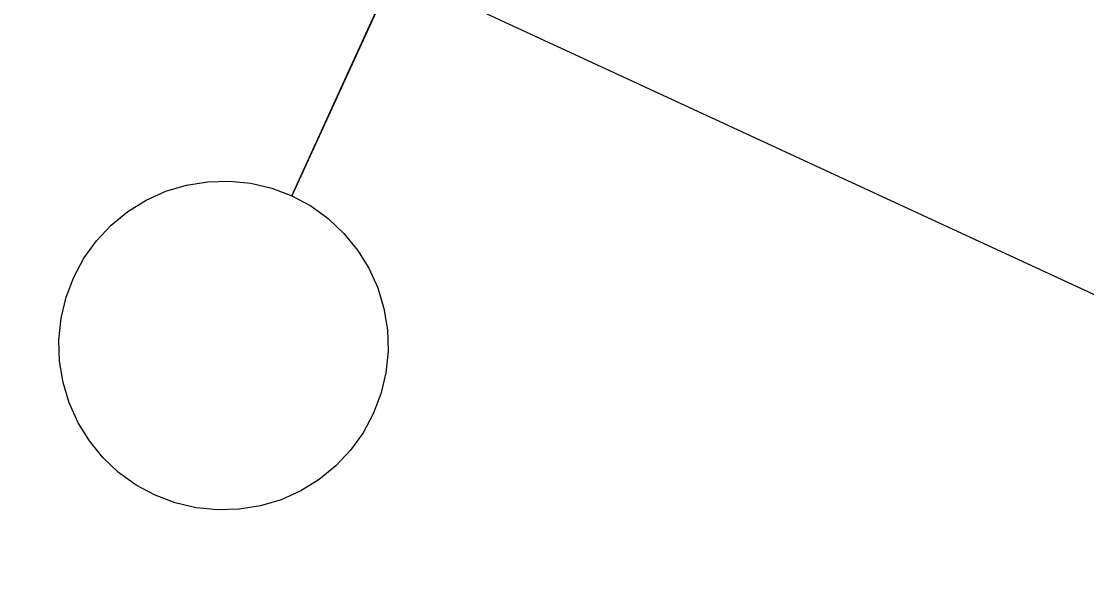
# Model space of a CAD drawing. Extents: x 6540402 to 6566579, y 5525343 to 5532423.
# Drawn here: x 6544511.202 to 6544512.819, y 5526328.616 to 5526329.487 of the extents above; entities that cross this region are included whole.
import ezdxf

# ---------------------------------------------------------------- set-up
doc = ezdxf.new("R2010")
doc.units = 0
doc.layers.add('IR_ps_geometria', color=7, linetype='Continuous')
doc.layers.add('TOR_PS_T-tory projektowane', color=7, linetype='Continuous')

msp = doc.modelspace()

# ---------------------------------------------------------------- linework, layer by layer
at = {"layer": 'IR_ps_geometria'}
msp.add_lwpolyline([(6544511.8204, 5526329.6768), (6544511.6127, 5526329.222), (6544511.6415, 5526329.2065), (6544511.668, 5526329.1874), (6544511.6918, 5526329.1649), (6544511.7125, 5526329.1396), (6544511.7297, 5526329.1118), (6544511.7431, 5526329.0819), (6544511.7525, 5526329.0506), (6544511.7578, 5526329.0183), (6544511.7587, 5526328.9857), (6544511.7554, 5526328.9531), (6544511.7479, 5526328.9213), (6544511.7363, 5526328.8907), (6544511.7208, 5526328.8619), (6544511.7017, 5526328.8354), (6544511.6793, 5526328.8116), (6544511.6539, 5526328.7909), (6544511.6261, 5526328.7737), (6544511.5963, 5526328.7603), (6544511.565, 5526328.7509), (6544511.5327, 5526328.7457), (6544511.5, 5526328.7447), (6544511.4675, 5526328.748), (6544511.4356, 5526328.7555), (6544511.4051, 5526328.7671), (6544511.3763, 5526328.7826), (6544511.3497, 5526328.8018), (6544511.3259, 5526328.8242), (6544511.3053, 5526328.8495), (6544511.2881, 5526328.8773), (6544511.2747, 5526328.9072), (6544511.2653, 5526328.9385), (6544511.26, 5526328.9708), (6544511.259, 5526329.0034), (6544511.2623, 5526329.036), (6544511.2699, 5526329.0678), (6544511.2815, 5526329.0984), (6544511.297, 5526329.1272), (6544511.3161, 5526329.1537), (6544511.3385, 5526329.1775), (6544511.3639, 5526329.1982), (6544511.3917, 5526329.2154), (6544511.4215, 5526329.2288), (6544511.4528, 5526329.2382), (6544511.4851, 5526329.2434), (6544511.5178, 5526329.2444), (6544511.5503, 5526329.2411), (6544511.5821, 5526329.2336), (6544511.6127, 5526329.222), (6544511.7165, 5526329.4494), (6544511.8204, 5526329.6768)], dxfattribs=at)
msp.add_lwpolyline([(6544511.8204, 5526329.6768), (6544511.6127, 5526329.222), (6544511.6415, 5526329.2065), (6544511.668, 5526329.1874), (6544511.6918, 5526329.1649), (6544511.7125, 5526329.1396), (6544511.7297, 5526329.1118), (6544511.7431, 5526329.0819), (6544511.7525, 5526329.0506), (6544511.7578, 5526329.0183), (6544511.7587, 5526328.9857), (6544511.7554, 5526328.9531), (6544511.7479, 5526328.9213), (6544511.7363, 5526328.8907), (6544511.7208, 5526328.8619), (6544511.7017, 5526328.8354), (6544511.6793, 5526328.8116), (6544511.6539, 5526328.7909), (6544511.6261, 5526328.7737), (6544511.5963, 5526328.7603), (6544511.565, 5526328.7509), (6544511.5327, 5526328.7457), (6544511.5, 5526328.7447), (6544511.4675, 5526328.748), (6544511.4356, 5526328.7555), (6544511.4051, 5526328.7671), (6544511.3763, 5526328.7826), (6544511.3497, 5526328.8018), (6544511.3259, 5526328.8242), (6544511.3053, 5526328.8495), (6544511.2881, 5526328.8773), (6544511.2747, 5526328.9072), (6544511.2653, 5526328.9385), (6544511.26, 5526328.9708), (6544511.259, 5526329.0034), (6544511.2623, 5526329.036), (6544511.2699, 5526329.0678), (6544511.2815, 5526329.0984), (6544511.297, 5526329.1272), (6544511.3161, 5526329.1537), (6544511.3385, 5526329.1775), (6544511.3639, 5526329.1982), (6544511.3917, 5526329.2154), (6544511.4215, 5526329.2288), (6544511.4528, 5526329.2382), (6544511.4851, 5526329.2434), (6544511.5178, 5526329.2444), (6544511.5503, 5526329.2411), (6544511.5821, 5526329.2336), (6544511.6127, 5526329.222), (6544511.7165, 5526329.4494), (6544511.8204, 5526329.6768)], dxfattribs=at)
msp.add_lwpolyline([(6544511.8204, 5526329.6768), (6544511.6127, 5526329.222), (6544511.6415, 5526329.2065), (6544511.668, 5526329.1874), (6544511.6918, 5526329.1649), (6544511.7125, 5526329.1396), (6544511.7297, 5526329.1118), (6544511.7431, 5526329.0819), (6544511.7525, 5526329.0506), (6544511.7578, 5526329.0183), (6544511.7587, 5526328.9857), (6544511.7554, 5526328.9531), (6544511.7479, 5526328.9213), (6544511.7363, 5526328.8907), (6544511.7208, 5526328.8619), (6544511.7017, 5526328.8354), (6544511.6793, 5526328.8116), (6544511.6539, 5526328.7909), (6544511.6261, 5526328.7737), (6544511.5963, 5526328.7603), (6544511.565, 5526328.7509), (6544511.5327, 5526328.7457), (6544511.5, 5526328.7447), (6544511.4675, 5526328.748), (6544511.4356, 5526328.7555), (6544511.4051, 5526328.7671), (6544511.3763, 5526328.7826), (6544511.3497, 5526328.8018), (6544511.3259, 5526328.8242), (6544511.3053, 5526328.8495), (6544511.2881, 5526328.8773), (6544511.2747, 5526328.9072), (6544511.2653, 5526328.9385), (6544511.26, 5526328.9708), (6544511.259, 5526329.0034), (6544511.2623, 5526329.036), (6544511.2699, 5526329.0678), (6544511.2815, 5526329.0984), (6544511.297, 5526329.1272), (6544511.3161, 5526329.1537), (6544511.3385, 5526329.1775), (6544511.3639, 5526329.1982), (6544511.3917, 5526329.2154), (6544511.4215, 5526329.2288), (6544511.4528, 5526329.2382), (6544511.4851, 5526329.2434), (6544511.5178, 5526329.2444), (6544511.5503, 5526329.2411), (6544511.5821, 5526329.2336), (6544511.6127, 5526329.222), (6544511.7165, 5526329.4494), (6544511.8204, 5526329.6768)], dxfattribs=at)
msp.add_lwpolyline([(6544511.8204, 5526329.6768), (6544511.6127, 5526329.222), (6544511.6415, 5526329.2065), (6544511.668, 5526329.1874), (6544511.6918, 5526329.1649), (6544511.7125, 5526329.1396), (6544511.7297, 5526329.1118), (6544511.7431, 5526329.0819), (6544511.7525, 5526329.0506), (6544511.7578, 5526329.0183), (6544511.7587, 5526328.9857), (6544511.7554, 5526328.9531), (6544511.7479, 5526328.9213), (6544511.7363, 5526328.8907), (6544511.7208, 5526328.8619), (6544511.7017, 5526328.8354), (6544511.6793, 5526328.8116), (6544511.6539, 5526328.7909), (6544511.6261, 5526328.7737), (6544511.5963, 5526328.7603), (6544511.565, 5526328.7509), (6544511.5327, 5526328.7457), (6544511.5, 5526328.7447), (6544511.4675, 5526328.748), (6544511.4356, 5526328.7555), (6544511.4051, 5526328.7671), (6544511.3763, 5526328.7826), (6544511.3497, 5526328.8018), (6544511.3259, 5526328.8242), (6544511.3053, 5526328.8495), (6544511.2881, 5526328.8773), (6544511.2747, 5526328.9072), (6544511.2653, 5526328.9385), (6544511.26, 5526328.9708), (6544511.259, 5526329.0034), (6544511.2623, 5526329.036), (6544511.2699, 5526329.0678), (6544511.2815, 5526329.0984), (6544511.297, 5526329.1272), (6544511.3161, 5526329.1537), (6544511.3385, 5526329.1775), (6544511.3639, 5526329.1982), (6544511.3917, 5526329.2154), (6544511.4215, 5526329.2288), (6544511.4528, 5526329.2382), (6544511.4851, 5526329.2434), (6544511.5178, 5526329.2444), (6544511.5503, 5526329.2411), (6544511.5821, 5526329.2336), (6544511.6127, 5526329.222), (6544511.7165, 5526329.4494), (6544511.8204, 5526329.6768)], dxfattribs=at)
msp.add_lwpolyline([(6544511.8204, 5526329.6768), (6544511.6127, 5526329.222), (6544511.6415, 5526329.2065), (6544511.668, 5526329.1874), (6544511.6918, 5526329.1649), (6544511.7125, 5526329.1396), (6544511.7297, 5526329.1118), (6544511.7431, 5526329.0819), (6544511.7525, 5526329.0506), (6544511.7578, 5526329.0183), (6544511.7587, 5526328.9857), (6544511.7554, 5526328.9531), (6544511.7479, 5526328.9213), (6544511.7363, 5526328.8907), (6544511.7208, 5526328.8619), (6544511.7017, 5526328.8354), (6544511.6793, 5526328.8116), (6544511.6539, 5526328.7909), (6544511.6261, 5526328.7737), (6544511.5963, 5526328.7603), (6544511.565, 5526328.7509), (6544511.5327, 5526328.7457), (6544511.5, 5526328.7447), (6544511.4675, 5526328.748), (6544511.4356, 5526328.7555), (6544511.4051, 5526328.7671), (6544511.3763, 5526328.7826), (6544511.3497, 5526328.8018), (6544511.3259, 5526328.8242), (6544511.3053, 5526328.8495), (6544511.2881, 5526328.8773), (6544511.2747, 5526328.9072), (6544511.2653, 5526328.9385), (6544511.26, 5526328.9708), (6544511.259, 5526329.0034), (6544511.2623, 5526329.036), (6544511.2699, 5526329.0678), (6544511.2815, 5526329.0984), (6544511.297, 5526329.1272), (6544511.3161, 5526329.1537), (6544511.3385, 5526329.1775), (6544511.3639, 5526329.1982), (6544511.3917, 5526329.2154), (6544511.4215, 5526329.2288), (6544511.4528, 5526329.2382), (6544511.4851, 5526329.2434), (6544511.5178, 5526329.2444), (6544511.5503, 5526329.2411), (6544511.5821, 5526329.2336), (6544511.6127, 5526329.222), (6544511.7165, 5526329.4494), (6544511.8204, 5526329.6768)], dxfattribs=at)
msp.add_lwpolyline([(6544511.8204, 5526329.6768), (6544511.6127, 5526329.222), (6544511.6415, 5526329.2065), (6544511.668, 5526329.1874), (6544511.6918, 5526329.1649), (6544511.7125, 5526329.1396), (6544511.7297, 5526329.1118), (6544511.7431, 5526329.0819), (6544511.7525, 5526329.0506), (6544511.7578, 5526329.0183), (6544511.7587, 5526328.9857), (6544511.7554, 5526328.9531), (6544511.7479, 5526328.9213), (6544511.7363, 5526328.8907), (6544511.7208, 5526328.8619), (6544511.7017, 5526328.8354), (6544511.6793, 5526328.8116), (6544511.6539, 5526328.7909), (6544511.6261, 5526328.7737), (6544511.5963, 5526328.7603), (6544511.565, 5526328.7509), (6544511.5327, 5526328.7457), (6544511.5, 5526328.7447), (6544511.4675, 5526328.748), (6544511.4356, 5526328.7555), (6544511.4051, 5526328.7671), (6544511.3763, 5526328.7826), (6544511.3497, 5526328.8018), (6544511.3259, 5526328.8242), (6544511.3053, 5526328.8495), (6544511.2881, 5526328.8773), (6544511.2747, 5526328.9072), (6544511.2653, 5526328.9385), (6544511.26, 5526328.9708), (6544511.259, 5526329.0034), (6544511.2623, 5526329.036), (6544511.2699, 5526329.0678), (6544511.2815, 5526329.0984), (6544511.297, 5526329.1272), (6544511.3161, 5526329.1537), (6544511.3385, 5526329.1775), (6544511.3639, 5526329.1982), (6544511.3917, 5526329.2154), (6544511.4215, 5526329.2288), (6544511.4528, 5526329.2382), (6544511.4851, 5526329.2434), (6544511.5178, 5526329.2444), (6544511.5503, 5526329.2411), (6544511.5821, 5526329.2336), (6544511.6127, 5526329.222), (6544511.7165, 5526329.4494), (6544511.8204, 5526329.6768)], dxfattribs=at)
msp.add_lwpolyline([(6544511.8204, 5526329.6768), (6544511.6127, 5526329.222), (6544511.6415, 5526329.2065), (6544511.668, 5526329.1874), (6544511.6918, 5526329.1649), (6544511.7125, 5526329.1396), (6544511.7297, 5526329.1118), (6544511.7431, 5526329.0819), (6544511.7525, 5526329.0506), (6544511.7578, 5526329.0183), (6544511.7587, 5526328.9857), (6544511.7554, 5526328.9531), (6544511.7479, 5526328.9213), (6544511.7363, 5526328.8907), (6544511.7208, 5526328.8619), (6544511.7017, 5526328.8354), (6544511.6793, 5526328.8116), (6544511.6539, 5526328.7909), (6544511.6261, 5526328.7737), (6544511.5963, 5526328.7603), (6544511.565, 5526328.7509), (6544511.5327, 5526328.7457), (6544511.5, 5526328.7447), (6544511.4675, 5526328.748), (6544511.4356, 5526328.7555), (6544511.4051, 5526328.7671), (6544511.3763, 5526328.7826), (6544511.3497, 5526328.8018), (6544511.3259, 5526328.8242), (6544511.3053, 5526328.8495), (6544511.2881, 5526328.8773), (6544511.2747, 5526328.9072), (6544511.2653, 5526328.9385), (6544511.26, 5526328.9708), (6544511.259, 5526329.0034), (6544511.2623, 5526329.036), (6544511.2699, 5526329.0678), (6544511.2815, 5526329.0984), (6544511.297, 5526329.1272), (6544511.3161, 5526329.1537), (6544511.3385, 5526329.1775), (6544511.3639, 5526329.1982), (6544511.3917, 5526329.2154), (6544511.4215, 5526329.2288), (6544511.4528, 5526329.2382), (6544511.4851, 5526329.2434), (6544511.5178, 5526329.2444), (6544511.5503, 5526329.2411), (6544511.5821, 5526329.2336), (6544511.6127, 5526329.222), (6544511.7165, 5526329.4494), (6544511.8204, 5526329.6768)], dxfattribs=at)
msp.add_lwpolyline([(6544511.8204, 5526329.6768), (6544511.6127, 5526329.222), (6544511.6415, 5526329.2065), (6544511.668, 5526329.1874), (6544511.6918, 5526329.1649), (6544511.7125, 5526329.1396), (6544511.7297, 5526329.1118), (6544511.7431, 5526329.0819), (6544511.7525, 5526329.0506), (6544511.7578, 5526329.0183), (6544511.7587, 5526328.9857), (6544511.7554, 5526328.9531), (6544511.7479, 5526328.9213), (6544511.7363, 5526328.8907), (6544511.7208, 5526328.8619), (6544511.7017, 5526328.8354), (6544511.6793, 5526328.8116), (6544511.6539, 5526328.7909), (6544511.6261, 5526328.7737), (6544511.5963, 5526328.7603), (6544511.565, 5526328.7509), (6544511.5327, 5526328.7457), (6544511.5, 5526328.7447), (6544511.4675, 5526328.748), (6544511.4356, 5526328.7555), (6544511.4051, 5526328.7671), (6544511.3763, 5526328.7826), (6544511.3497, 5526328.8018), (6544511.3259, 5526328.8242), (6544511.3053, 5526328.8495), (6544511.2881, 5526328.8773), (6544511.2747, 5526328.9072), (6544511.2653, 5526328.9385), (6544511.26, 5526328.9708), (6544511.259, 5526329.0034), (6544511.2623, 5526329.036), (6544511.2699, 5526329.0678), (6544511.2815, 5526329.0984), (6544511.297, 5526329.1272), (6544511.3161, 5526329.1537), (6544511.3385, 5526329.1775), (6544511.3639, 5526329.1982), (6544511.3917, 5526329.2154), (6544511.4215, 5526329.2288), (6544511.4528, 5526329.2382), (6544511.4851, 5526329.2434), (6544511.5178, 5526329.2444), (6544511.5503, 5526329.2411), (6544511.5821, 5526329.2336), (6544511.6127, 5526329.222), (6544511.7165, 5526329.4494), (6544511.8204, 5526329.6768)], dxfattribs=at)
msp.add_lwpolyline([(6544511.8204, 5526329.6768), (6544511.6127, 5526329.222), (6544511.6415, 5526329.2065), (6544511.668, 5526329.1874), (6544511.6918, 5526329.1649), (6544511.7125, 5526329.1396), (6544511.7297, 5526329.1118), (6544511.7431, 5526329.0819), (6544511.7525, 5526329.0506), (6544511.7578, 5526329.0183), (6544511.7587, 5526328.9857), (6544511.7554, 5526328.9531), (6544511.7479, 5526328.9213), (6544511.7363, 5526328.8907), (6544511.7208, 5526328.8619), (6544511.7017, 5526328.8354), (6544511.6793, 5526328.8116), (6544511.6539, 5526328.7909), (6544511.6261, 5526328.7737), (6544511.5963, 5526328.7603), (6544511.565, 5526328.7509), (6544511.5327, 5526328.7457), (6544511.5, 5526328.7447), (6544511.4675, 5526328.748), (6544511.4356, 5526328.7555), (6544511.4051, 5526328.7671), (6544511.3763, 5526328.7826), (6544511.3497, 5526328.8018), (6544511.3259, 5526328.8242), (6544511.3053, 5526328.8495), (6544511.2881, 5526328.8773), (6544511.2747, 5526328.9072), (6544511.2653, 5526328.9385), (6544511.26, 5526328.9708), (6544511.259, 5526329.0034), (6544511.2623, 5526329.036), (6544511.2699, 5526329.0678), (6544511.2815, 5526329.0984), (6544511.297, 5526329.1272), (6544511.3161, 5526329.1537), (6544511.3385, 5526329.1775), (6544511.3639, 5526329.1982), (6544511.3917, 5526329.2154), (6544511.4215, 5526329.2288), (6544511.4528, 5526329.2382), (6544511.4851, 5526329.2434), (6544511.5178, 5526329.2444), (6544511.5503, 5526329.2411), (6544511.5821, 5526329.2336), (6544511.6127, 5526329.222), (6544511.7165, 5526329.4494), (6544511.8204, 5526329.6768)], dxfattribs=at)
msp.add_lwpolyline([(6544511.8204, 5526329.6768), (6544511.6127, 5526329.222), (6544511.6415, 5526329.2065), (6544511.668, 5526329.1874), (6544511.6918, 5526329.1649), (6544511.7125, 5526329.1396), (6544511.7297, 5526329.1118), (6544511.7431, 5526329.0819), (6544511.7525, 5526329.0506), (6544511.7578, 5526329.0183), (6544511.7587, 5526328.9857), (6544511.7554, 5526328.9531), (6544511.7479, 5526328.9213), (6544511.7363, 5526328.8907), (6544511.7208, 5526328.8619), (6544511.7017, 5526328.8354), (6544511.6793, 5526328.8116), (6544511.6539, 5526328.7909), (6544511.6261, 5526328.7737), (6544511.5963, 5526328.7603), (6544511.565, 5526328.7509), (6544511.5327, 5526328.7457), (6544511.5, 5526328.7447), (6544511.4675, 5526328.748), (6544511.4356, 5526328.7555), (6544511.4051, 5526328.7671), (6544511.3763, 5526328.7826), (6544511.3497, 5526328.8018), (6544511.3259, 5526328.8242), (6544511.3053, 5526328.8495), (6544511.2881, 5526328.8773), (6544511.2747, 5526328.9072), (6544511.2653, 5526328.9385), (6544511.26, 5526328.9708), (6544511.259, 5526329.0034), (6544511.2623, 5526329.036), (6544511.2699, 5526329.0678), (6544511.2815, 5526329.0984), (6544511.297, 5526329.1272), (6544511.3161, 5526329.1537), (6544511.3385, 5526329.1775), (6544511.3639, 5526329.1982), (6544511.3917, 5526329.2154), (6544511.4215, 5526329.2288), (6544511.4528, 5526329.2382), (6544511.4851, 5526329.2434), (6544511.5178, 5526329.2444), (6544511.5503, 5526329.2411), (6544511.5821, 5526329.2336), (6544511.6127, 5526329.222), (6544511.7165, 5526329.4494), (6544511.8204, 5526329.6768)], dxfattribs=at)
msp.add_lwpolyline([(6544511.8204, 5526329.6768), (6544511.6127, 5526329.222), (6544511.6415, 5526329.2065), (6544511.668, 5526329.1874), (6544511.6918, 5526329.1649), (6544511.7125, 5526329.1396), (6544511.7297, 5526329.1118), (6544511.7431, 5526329.0819), (6544511.7525, 5526329.0506), (6544511.7578, 5526329.0183), (6544511.7587, 5526328.9857), (6544511.7554, 5526328.9531), (6544511.7479, 5526328.9213), (6544511.7363, 5526328.8907), (6544511.7208, 5526328.8619), (6544511.7017, 5526328.8354), (6544511.6793, 5526328.8116), (6544511.6539, 5526328.7909), (6544511.6261, 5526328.7737), (6544511.5963, 5526328.7603), (6544511.565, 5526328.7509), (6544511.5327, 5526328.7457), (6544511.5, 5526328.7447), (6544511.4675, 5526328.748), (6544511.4356, 5526328.7555), (6544511.4051, 5526328.7671), (6544511.3763, 5526328.7826), (6544511.3497, 5526328.8018), (6544511.3259, 5526328.8242), (6544511.3053, 5526328.8495), (6544511.2881, 5526328.8773), (6544511.2747, 5526328.9072), (6544511.2653, 5526328.9385), (6544511.26, 5526328.9708), (6544511.259, 5526329.0034), (6544511.2623, 5526329.036), (6544511.2699, 5526329.0678), (6544511.2815, 5526329.0984), (6544511.297, 5526329.1272), (6544511.3161, 5526329.1537), (6544511.3385, 5526329.1775), (6544511.3639, 5526329.1982), (6544511.3917, 5526329.2154), (6544511.4215, 5526329.2288), (6544511.4528, 5526329.2382), (6544511.4851, 5526329.2434), (6544511.5178, 5526329.2444), (6544511.5503, 5526329.2411), (6544511.5821, 5526329.2336), (6544511.6127, 5526329.222), (6544511.7165, 5526329.4494), (6544511.8204, 5526329.6768)], dxfattribs=at)
msp.add_lwpolyline([(6544511.8204, 5526329.6768), (6544511.6127, 5526329.222), (6544511.6415, 5526329.2065), (6544511.668, 5526329.1874), (6544511.6918, 5526329.1649), (6544511.7125, 5526329.1396), (6544511.7297, 5526329.1118), (6544511.7431, 5526329.0819), (6544511.7525, 5526329.0506), (6544511.7578, 5526329.0183), (6544511.7587, 5526328.9857), (6544511.7554, 5526328.9531), (6544511.7479, 5526328.9213), (6544511.7363, 5526328.8907), (6544511.7208, 5526328.8619), (6544511.7017, 5526328.8354), (6544511.6793, 5526328.8116), (6544511.6539, 5526328.7909), (6544511.6261, 5526328.7737), (6544511.5963, 5526328.7603), (6544511.565, 5526328.7509), (6544511.5327, 5526328.7457), (6544511.5, 5526328.7447), (6544511.4675, 5526328.748), (6544511.4356, 5526328.7555), (6544511.4051, 5526328.7671), (6544511.3763, 5526328.7826), (6544511.3497, 5526328.8018), (6544511.3259, 5526328.8242), (6544511.3053, 5526328.8495), (6544511.2881, 5526328.8773), (6544511.2747, 5526328.9072), (6544511.2653, 5526328.9385), (6544511.26, 5526328.9708), (6544511.259, 5526329.0034), (6544511.2623, 5526329.036), (6544511.2699, 5526329.0678), (6544511.2815, 5526329.0984), (6544511.297, 5526329.1272), (6544511.3161, 5526329.1537), (6544511.3385, 5526329.1775), (6544511.3639, 5526329.1982), (6544511.3917, 5526329.2154), (6544511.4215, 5526329.2288), (6544511.4528, 5526329.2382), (6544511.4851, 5526329.2434), (6544511.5178, 5526329.2444), (6544511.5503, 5526329.2411), (6544511.5821, 5526329.2336), (6544511.6127, 5526329.222), (6544511.7165, 5526329.4494), (6544511.8204, 5526329.6768)], dxfattribs=at)
at = {"layer": 'TOR_PS_T-tory projektowane'}
msp.add_line((6544438.8151, 5526363.3183), (6544524.4048, 5526323.7166), dxfattribs=at)

doc.saveas('drawing.dxf')
